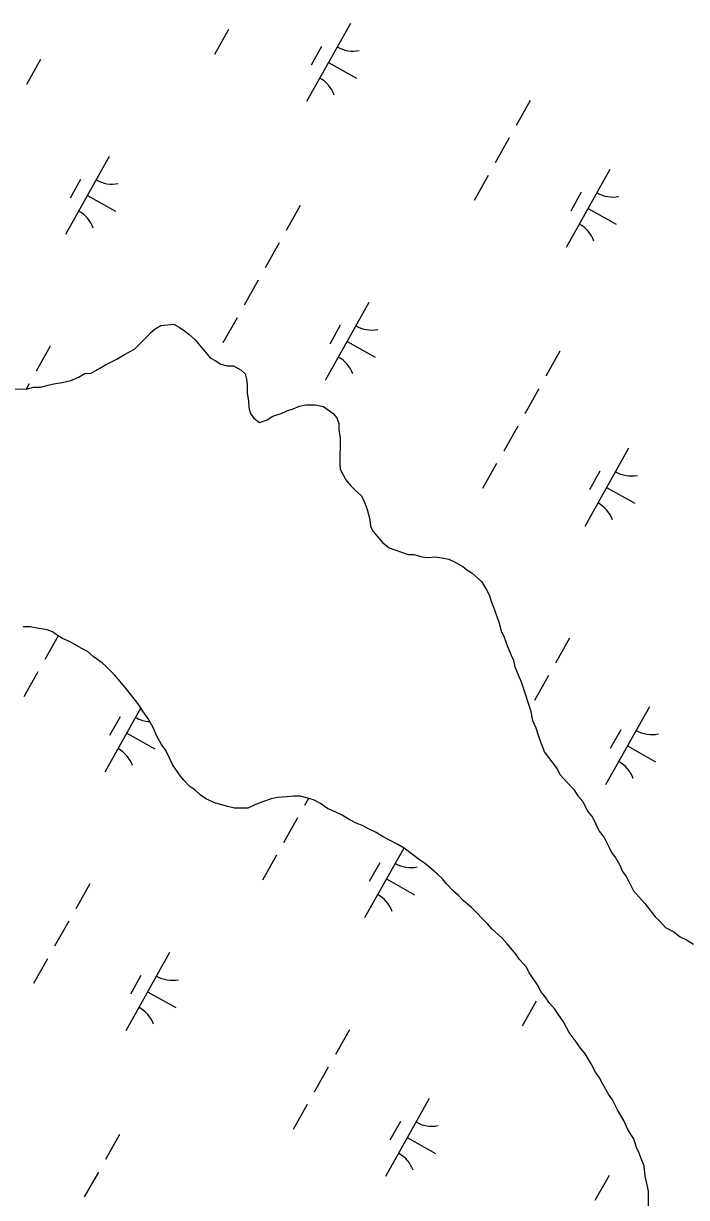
# Model space of a CAD drawing. Extents: x 3913936 to 3933962, y 195330 to 217741.
# Drawn here: x 3926083 to 3926453, y 210166 to 210822 of the extents above; entities that cross this region are included whole.
import ezdxf

# ---------------------------------------------------------------- set-up
doc = ezdxf.new("R2010")
doc.units = 0
doc.layers.add('V-WETL-SWMP', color=7, linetype='Continuous')

msp = doc.modelspace()

# ---------------------------------------------------------------- linework, layer by layer
at = {"layer": 'V-WETL-SWMP'}
for p, q in [((3926265.7, 210822.21), (3926241.2, 210778.62)), ((3926197.6, 210818.85), (3926189.76, 210804.9)), ((3926249.67, 210809.42), (3926243.79, 210798.96)), ((3926092.69, 210802.11), (3926084.85, 210788.16)), ((3926253.45, 210800.41), (3926269.14, 210791.59)), ((3926366.12, 210779.18), (3926358.28, 210765.23)), ((3926354.36, 210758.26), (3926346.52, 210744.31)), ((3926131.1, 210747.92), (3926106.6, 210704.33)), ((3926410.7, 210740.7), (3926386.2, 210697.11)), ((3926115.06, 210735.13), (3926109.18, 210724.67)), ((3926342.6, 210737.34), (3926334.76, 210723.39)), ((3926394.66, 210727.92), (3926388.78, 210717.45)), ((3926118.85, 210726.12), (3926134.54, 210717.3)), ((3926237.69, 210720.6), (3926229.85, 210706.65)), ((3926398.45, 210718.9), (3926414.14, 210710.08)), ((3926225.93, 210699.68), (3926218.09, 210685.73)), ((3926214.17, 210678.76), (3926206.33, 210664.81)), ((3926276.1, 210666.41), (3926251.6, 210622.82)), ((3926202.41, 210657.84), (3926194.57, 210643.89)), ((3926151.89, 210646.96), (3926154.28, 210649.68)), ((3926154.28, 210649.68), (3926156.67, 210651.61)), ((3926156.67, 210651.61), (3926159.83, 210653.53)), ((3926159.83, 210653.53), (3926163.76, 210653.87)), ((3926163.76, 210653.87), (3926166.91, 210654.22)), ((3926166.91, 210654.22), (3926170.03, 210652.61)), ((3926170.03, 210652.61), (3926173.15, 210650.6)), ((3926173.15, 210650.6), (3926175.48, 210648.61)), ((3926175.48, 210648.61), (3926178.97, 210645.42)), ((3926260.06, 210653.63), (3926254.18, 210643.16)), ((3926098.15, 210641.93), (3926090.31, 210627.98)), ((3926145.13, 210640.37), (3926151.89, 210646.96)), ((3926178.97, 210645.42), (3926181.68, 210642.24)), ((3926181.68, 210642.24), (3926184.77, 210638.67)), ((3926263.85, 210644.61), (3926279.54, 210635.79)), ((3926135.23, 210634.61), (3926139.59, 210637.3)), ((3926139.59, 210637.3), (3926145.13, 210640.37)), ((3926184.77, 210638.67), (3926187.48, 210635.49)), ((3926187.48, 210635.49), (3926190.21, 210633.88)), ((3926382.69, 210639.09), (3926374.85, 210625.14)), ((3926120.99, 210626.94), (3926125.74, 210629.63)), ((3926125.74, 210629.63), (3926128.91, 210631.55)), ((3926128.91, 210631.55), (3926135.23, 210634.61)), ((3926190.21, 210633.88), (3926193.32, 210631.88)), ((3926193.32, 210631.88), (3926196.85, 210631.05)), ((3926196.85, 210631.05), (3926200.38, 210631)), ((3926200.38, 210631), (3926204.67, 210628.59)), ((3926104.82, 210621.66), (3926109.55, 210622.78)), ((3926109.55, 210622.78), (3926113.89, 210624.68)), ((3926113.89, 210624.68), (3926117.45, 210626.6)), ((3926117.45, 210626.6), (3926120.99, 210626.94)), ((3926204.67, 210628.59), (3926207, 210626.59)), ((3926207, 210626.59), (3926207.74, 210623.44)), ((3926207.74, 210623.44), (3926208.09, 210620.29)), ((3926073.75, 210618.14), (3926084.74, 210618)), ((3926086.39, 210621.01), (3926084.7, 210618)), ((3926084.74, 210618), (3926088.68, 210619.12)), ((3926088.68, 210619.12), (3926092.61, 210619.07)), ((3926092.61, 210619.07), (3926096.95, 210620.19)), ((3926096.95, 210620.19), (3926100.1, 210620.94)), ((3926100.1, 210620.94), (3926104.82, 210621.66)), ((3926208.09, 210620.29), (3926208.04, 210615.97)), ((3926208.04, 210615.97), (3926208.76, 210611.25)), ((3926370.93, 210618.17), (3926363.09, 210604.22)), ((3926208.76, 210611.25), (3926209.1, 210607.71)), ((3926237.39, 210608.52), (3926240.94, 210609.26)), ((3926240.94, 210609.26), (3926246.04, 210609.19)), ((3926246.04, 210609.19), (3926250.74, 210608.34)), ((3926209.1, 210607.71), (3926209.85, 210604.56)), ((3926209.85, 210604.56), (3926211.77, 210601.79)), ((3926219.23, 210600.9), (3926222.39, 210602.82)), ((3926222.39, 210602.82), (3926227.12, 210604.33)), ((3926227.12, 210604.33), (3926230.29, 210605.86)), ((3926230.29, 210605.86), (3926233.84, 210606.99)), ((3926233.84, 210606.99), (3926237.39, 210608.52)), ((3926250.74, 210608.34), (3926256.19, 210604.34)), ((3926256.19, 210604.34), (3926258.12, 210601.96)), ((3926211.77, 210601.79), (3926214.88, 210599.39)), ((3926214.88, 210599.39), (3926219.23, 210600.9)), ((3926258.12, 210601.96), (3926259.26, 210598.8)), ((3926259.26, 210598.8), (3926259.21, 210595.27)), ((3926359.17, 210597.25), (3926351.33, 210583.3)), ((3926259.21, 210595.27), (3926259.93, 210590.55)), ((3926259.93, 210590.55), (3926259.75, 210576.41)), ((3926421.1, 210584.9), (3926396.59, 210541.31)), ((3926259.75, 210576.41), (3926260.1, 210573.26)), ((3926347.41, 210576.33), (3926339.57, 210562.38)), ((3926260.1, 210573.26), (3926261.63, 210570.1)), ((3926261.63, 210570.1), (3926263.16, 210567.33)), ((3926405.06, 210572.12), (3926399.18, 210561.66)), ((3926263.16, 210567.33), (3926265.87, 210564.15)), ((3926265.87, 210564.15), (3926268.58, 210561.37)), ((3926408.84, 210563.1), (3926424.54, 210554.28)), ((3926268.58, 210561.37), (3926271.68, 210558.58)), ((3926271.68, 210558.58), (3926273.22, 210555.81)), ((3926273.22, 210555.81), (3926275.11, 210550.68)), ((3926275.11, 210550.68), (3926276.61, 210545.16)), ((3926276.61, 210545.16), (3926276.95, 210541.23)), ((3926276.95, 210541.23), (3926278.49, 210538.46)), ((3926278.49, 210538.46), (3926283.9, 210532.1)), ((3926283.9, 210532.1), (3926287.4, 210529.31)), ((3926287.4, 210529.31), (3926297.96, 210525.63)), ((3926297.96, 210525.63), (3926301.1, 210525.59)), ((3926301.1, 210525.59), (3926305.79, 210524.35)), ((3926305.79, 210524.35), (3926308.93, 210523.92)), ((3926308.93, 210523.92), (3926313.25, 210524.25)), ((3926313.25, 210524.25), (3926316.78, 210523.81)), ((3926316.78, 210523.81), (3926320.7, 210522.98)), ((3926320.7, 210522.98), (3926324.21, 210521.36)), ((3926324.21, 210521.36), (3926328.5, 210518.95)), ((3926328.5, 210518.95), (3926330.83, 210516.95)), ((3926330.83, 210516.95), (3926333.56, 210515.34)), ((3926333.56, 210515.34), (3926338.99, 210510.56)), ((3926338.99, 210510.56), (3926341.68, 210505.81)), ((3926341.68, 210505.81), (3926343.21, 210503.04)), ((3926343.21, 210503.04), (3926344.35, 210499.49)), ((3926344.35, 210499.49), (3926346.25, 210494.75)), ((3926346.25, 210494.75), (3926347.76, 210490.41)), ((3926086.91, 210485.22), (3926082.99, 210485.27)), ((3926090.83, 210484.39), (3926086.91, 210485.22)), ((3926347.76, 210490.41), (3926348.9, 210487.26)), ((3926348.9, 210487.26), (3926350.02, 210482.92)), ((3926096.32, 210483.53), (3926090.83, 210484.39)), ((3926102.5, 210480.11), (3926095.12, 210466.97)), ((3926099.44, 210482.31), (3926096.32, 210483.53)), ((3926102.16, 210480.31), (3926099.44, 210482.31)), ((3926104.89, 210478.7), (3926102.16, 210480.31)), ((3926108.8, 210477.08), (3926104.89, 210478.7)), ((3926350.02, 210482.92), (3926351.54, 210479.37)), ((3926351.54, 210479.37), (3926353.44, 210474.24)), ((3926388.15, 210478.91), (3926380.31, 210464.97)), ((3926111.53, 210475.47), (3926108.8, 210477.08)), ((3926115.81, 210473.06), (3926111.53, 210475.47)), ((3926118.94, 210471.45), (3926115.81, 210473.06)), ((3926122.04, 210468.66), (3926118.94, 210471.45)), ((3926353.44, 210474.24), (3926354.96, 210470.68)), ((3926127.1, 210465.05), (3926122.04, 210468.66)), ((3926129.43, 210463.06), (3926127.1, 210465.05)), ((3926354.96, 210470.68), (3926356.87, 210466.33)), ((3926356.87, 210466.33), (3926357.6, 210462.79)), ((3926091.2, 210460), (3926083.36, 210446.05)), ((3926134.08, 210458.29), (3926129.43, 210463.06)), ((3926137.17, 210454.71), (3926134.08, 210458.29)), ((3926357.6, 210462.79), (3926359.51, 210458.45)), ((3926359.51, 210458.45), (3926361.03, 210454.5)), ((3926140.65, 210450.34), (3926137.17, 210454.71)), ((3926361.03, 210454.5), (3926363.3, 210447.79)), ((3926376.39, 210457.99), (3926368.55, 210444.04)), ((3926142.97, 210447.56), (3926140.65, 210450.34)), ((3926145.67, 210443.99), (3926142.97, 210447.56)), ((3926363.3, 210447.79), (3926364.81, 210443.06)), ((3926148.74, 210439.85), (3926128.62, 210404.06)), ((3926147.6, 210441.61), (3926145.67, 210443.99)), ((3926149.91, 210438.05), (3926147.6, 210441.61)), ((3926364.81, 210443.06), (3926366.32, 210438.72)), ((3926366.32, 210438.72), (3926367.42, 210432.81)), ((3926432.73, 210440.43), (3926408.22, 210396.84)), ((3926137.09, 210434.87), (3926131.21, 210424.41)), ((3926152.61, 210434.08), (3926149.91, 210438.05)), ((3926155.68, 210428.94), (3926152.61, 210434.08)), ((3926367.42, 210432.81), (3926369.33, 210428.86)), ((3926140.87, 210425.86), (3926156.56, 210417.03)), ((3926157.58, 210424.2), (3926155.68, 210428.94)), ((3926369.33, 210428.86), (3926370.84, 210424.13)), ((3926416.69, 210427.65), (3926410.81, 210417.19)), ((3926160.27, 210419.45), (3926157.58, 210424.2)), ((3926162.2, 210416.68), (3926160.27, 210419.45)), ((3926370.84, 210424.13), (3926371.98, 210420.97)), ((3926371.98, 210420.97), (3926373.49, 210416.63)), ((3926163.73, 210413.91), (3926162.2, 210416.68)), ((3926166.41, 210408.37), (3926163.73, 210413.91)), ((3926373.49, 210416.63), (3926373.87, 210415.45)), ((3926373.87, 210415.45), (3926381.2, 210405.92)), ((3926420.47, 210418.64), (3926436.17, 210409.82)), ((3926170.26, 210402.43), (3926166.41, 210408.37)), ((3926381.2, 210405.92), (3926382.73, 210402.76)), ((3926172.58, 210399.65), (3926170.26, 210402.43)), ((3926176.06, 210396.07), (3926172.58, 210399.65)), ((3926382.73, 210402.76), (3926386.99, 210397.99)), ((3926178.79, 210394.07), (3926176.06, 210396.07)), ((3926181.89, 210391.28), (3926178.79, 210394.07)), ((3926386.99, 210397.99), (3926390.48, 210394.41)), ((3926390.48, 210394.41), (3926392.79, 210390.85)), ((3926185.39, 210388.88), (3926181.89, 210391.28)), ((3926190.08, 210386.85), (3926185.39, 210388.88)), ((3926197.12, 210384.8), (3926190.08, 210386.85)), ((3926217.19, 210387.67), (3926212.45, 210385.77)), ((3926221.53, 210389.18), (3926217.19, 210387.67)), ((3926225.07, 210389.92), (3926221.53, 210389.18)), ((3926230.18, 210390.25), (3926225.07, 210389.92)), ((3926234.12, 210390.59), (3926230.18, 210390.25)), ((3926237.65, 210390.54), (3926234.12, 210390.59)), ((3926241.17, 210389.71), (3926237.65, 210390.54)), ((3926242.3, 210389.36), (3926240.11, 210385.46)), ((3926245.08, 210388.48), (3926241.17, 210389.71)), ((3926248.98, 210386.47), (3926245.08, 210388.48)), ((3926252.88, 210383.67), (3926248.98, 210386.47)), ((3926392.79, 210390.85), (3926395.49, 210387.67)), ((3926395.49, 210387.67), (3926398.17, 210382.14)), ((3926201.04, 210383.96), (3926197.12, 210384.8)), ((3926208.5, 210383.86), (3926201.04, 210383.96)), ((3926212.45, 210385.77), (3926208.5, 210383.86)), ((3926257.56, 210381.64), (3926252.88, 210383.67)), ((3926261.07, 210380.02), (3926257.56, 210381.64)), ((3926264.97, 210377.61), (3926261.07, 210380.02)), ((3926398.17, 210382.14), (3926400.88, 210378.96)), ((3926236.19, 210378.49), (3926228.35, 210364.54)), ((3926268.87, 210375.6), (3926264.97, 210377.61)), ((3926272.78, 210373.98), (3926268.87, 210375.6)), ((3926275.9, 210372.36), (3926272.78, 210373.98)), ((3926400.88, 210378.96), (3926404.7, 210371.05)), ((3926280.19, 210370.34), (3926275.9, 210372.36)), ((3926284.09, 210367.94), (3926280.19, 210370.34)), ((3926287.59, 210365.93), (3926284.09, 210367.94)), ((3926404.7, 210371.05), (3926407.4, 210367.48)), ((3926407.4, 210367.48), (3926410.08, 210362.34)), ((3926295.58, 210361.61), (3926273.62, 210322.55)), ((3926292.27, 210363.51), (3926287.59, 210365.93)), ((3926295.78, 210361.5), (3926292.27, 210363.51)), ((3926304.34, 210355.1), (3926295.78, 210361.5)), ((3926410.08, 210362.34), (3926411.61, 210359.18)), ((3926224.43, 210357.57), (3926216.59, 210343.62)), ((3926282.09, 210353.36), (3926276.21, 210342.9)), ((3926307.06, 210353.1), (3926304.34, 210355.1)), ((3926411.61, 210359.18), (3926413.93, 210356.01)), ((3926413.93, 210356.01), (3926416.23, 210352.05)), ((3926310.17, 210350.7), (3926307.06, 210353.1)), ((3926314.44, 210347.11), (3926310.17, 210350.7)), ((3926317.16, 210344.33), (3926314.44, 210347.11)), ((3926416.23, 210352.05), (3926417.75, 210348.49)), ((3926417.75, 210348.49), (3926419.68, 210345.72)), ((3926120.18, 210341.66), (3926112.34, 210327.72)), ((3926285.87, 210344.35), (3926301.56, 210335.53)), ((3926319.48, 210341.55), (3926317.16, 210344.33)), ((3926323.35, 210337.57), (3926319.48, 210341.55)), ((3926419.68, 210345.72), (3926421.21, 210342.95)), ((3926421.21, 210342.95), (3926423.9, 210337.81)), ((3926326.07, 210335.18), (3926323.35, 210337.57)), ((3926328.78, 210332.39), (3926326.07, 210335.18)), ((3926423.9, 210337.81), (3926430.08, 210330.66)), ((3926333.44, 210328.4), (3926328.78, 210332.39)), ((3926342.35, 210319.25), (3926333.44, 210328.4)), ((3926430.08, 210330.66), (3926433.56, 210326.29)), ((3926108.42, 210320.74), (3926100.58, 210306.8)), ((3926433.56, 210326.29), (3926435.88, 210323.12)), ((3926435.88, 210323.12), (3926438.59, 210320.73)), ((3926438.59, 210320.73), (3926441.69, 210317.15)), ((3926344.67, 210316.47), (3926342.35, 210319.25)), ((3926350.5, 210311.29), (3926344.67, 210316.47)), ((3926441.69, 210317.15), (3926446.37, 210314.73)), ((3926446.37, 210314.73), (3926449.87, 210311.94)), ((3926353.2, 210308.11), (3926350.5, 210311.29)), ((3926356.3, 210304.53), (3926353.2, 210308.11)), ((3926449.87, 210311.94), (3926453.38, 210310.32)), ((3926453.38, 210310.32), (3926457.27, 210307.91)), ((3926164.75, 210303.18), (3926140.25, 210259.59)), ((3926358.23, 210302.15), (3926356.3, 210304.53)), ((3926360.16, 210299.38), (3926358.23, 210302.15)), ((3926096.66, 210299.82), (3926088.82, 210285.87)), ((3926364.02, 210295.01), (3926360.16, 210299.38)), ((3926365.55, 210291.84), (3926364.02, 210295.01)), ((3926148.72, 210290.4), (3926142.84, 210279.94)), ((3926367.87, 210288.67), (3926365.55, 210291.84)), ((3926370.57, 210284.71), (3926367.87, 210288.67)), ((3926152.5, 210281.39), (3926168.19, 210272.57)), ((3926372.1, 210281.55), (3926370.57, 210284.71)), ((3926374.03, 210279.17), (3926372.1, 210281.55)), ((3926369.43, 210276.06), (3926361.59, 210262.11)), ((3926377.11, 210274.8), (3926374.03, 210279.17)), ((3926379.82, 210271.63), (3926377.11, 210274.8)), ((3926381.75, 210268.85), (3926379.82, 210271.63)), ((3926384.83, 210264.49), (3926381.75, 210268.85)), ((3926386.36, 210261.33), (3926384.83, 210264.49)), ((3926265.18, 210260.15), (3926257.34, 210246.21)), ((3926387.89, 210258.56), (3926386.36, 210261.33)), ((3926391.75, 210253.4), (3926387.89, 210258.56)), ((3926393.68, 210250.63), (3926391.75, 210253.4)), ((3926396.77, 210246.66), (3926393.68, 210250.63)), ((3926400.23, 210241.12), (3926396.77, 210246.66)), ((3926253.41, 210239.23), (3926245.57, 210225.29)), ((3926402.52, 210236.37), (3926400.23, 210241.12)), ((3926404.84, 210233.2), (3926402.52, 210236.37)), ((3926406.75, 210229.64), (3926404.84, 210233.2)), ((3926409.82, 210224.1), (3926406.75, 210229.64)), ((3926412.14, 210220.93), (3926409.82, 210224.1)), ((3926241.65, 210218.31), (3926233.81, 210204.36)), ((3926309.75, 210221.67), (3926285.25, 210178.08)), ((3926414.81, 210215.39), (3926412.14, 210220.93)), ((3926418.66, 210209.06), (3926414.81, 210215.39)), ((3926420.56, 210204.71), (3926418.66, 210209.06)), ((3926293.72, 210208.89), (3926287.84, 210198.43)), ((3926422.1, 210201.95), (3926420.56, 210204.71)), ((3926136.74, 210201.57), (3926128.9, 210187.63)), ((3926297.5, 210199.88), (3926313.19, 210191.06)), ((3926424.02, 210199.17), (3926422.1, 210201.95)), ((3926425.53, 210194.44), (3926424.02, 210199.17)), ((3926427.06, 210191.27), (3926425.53, 210194.44)), ((3926428.2, 210188.12), (3926427.06, 210191.27)), ((3926429.72, 210184.17), (3926428.2, 210188.12)), ((3926430.43, 210178.27), (3926429.72, 210184.17)), ((3926124.98, 210180.65), (3926117.14, 210166.71)), ((3926410.17, 210178.65), (3926402.33, 210164.7)), ((3926431.54, 210173.54), (3926430.43, 210178.27)), ((3926432.28, 210170), (3926431.54, 210173.54)), ((3926432.15, 210160.18), (3926432.28, 210170))]:
    msp.add_line(p, q, dxfattribs=at)
for centre, start, end in [((3926267.19, 210824.37), 239.88608, 281.42974), ((3926240.12, 210776.22), 19.88608, 61.42973), ((3926132.59, 210750.08), 239.88608, 281.42974), ((3926412.19, 210742.87), 239.88608, 281.42974), ((3926105.52, 210701.93), 19.88608, 61.42973), ((3926385.12, 210694.71), 19.88608, 61.42973), ((3926277.59, 210668.58), 239.88608, 281.42974), ((3926250.52, 210620.42), 19.88608, 61.42973), ((3926422.59, 210587.07), 239.88608, 281.42974), ((3926395.52, 210538.91), 19.88608, 61.42973), ((3926154.62, 210449.82), 239.88608, 267.0989), ((3926434.22, 210442.6), 239.88608, 281.42974), ((3926127.55, 210401.66), 19.88608, 61.42973), ((3926407.15, 210394.44), 19.88608, 61.42973), ((3926299.61, 210368.31), 239.88608, 281.42974), ((3926272.54, 210320.15), 19.88608, 61.42973), ((3926166.25, 210305.35), 239.88608, 281.42974), ((3926139.18, 210257.19), 19.88608, 61.42973), ((3926311.24, 210223.84), 239.88608, 281.42974), ((3926284.17, 210175.68), 19.88608, 61.42973)]:
    msp.add_arc(centre, 17.62, start, end, dxfattribs=at)

doc.saveas('drawing.dxf')
